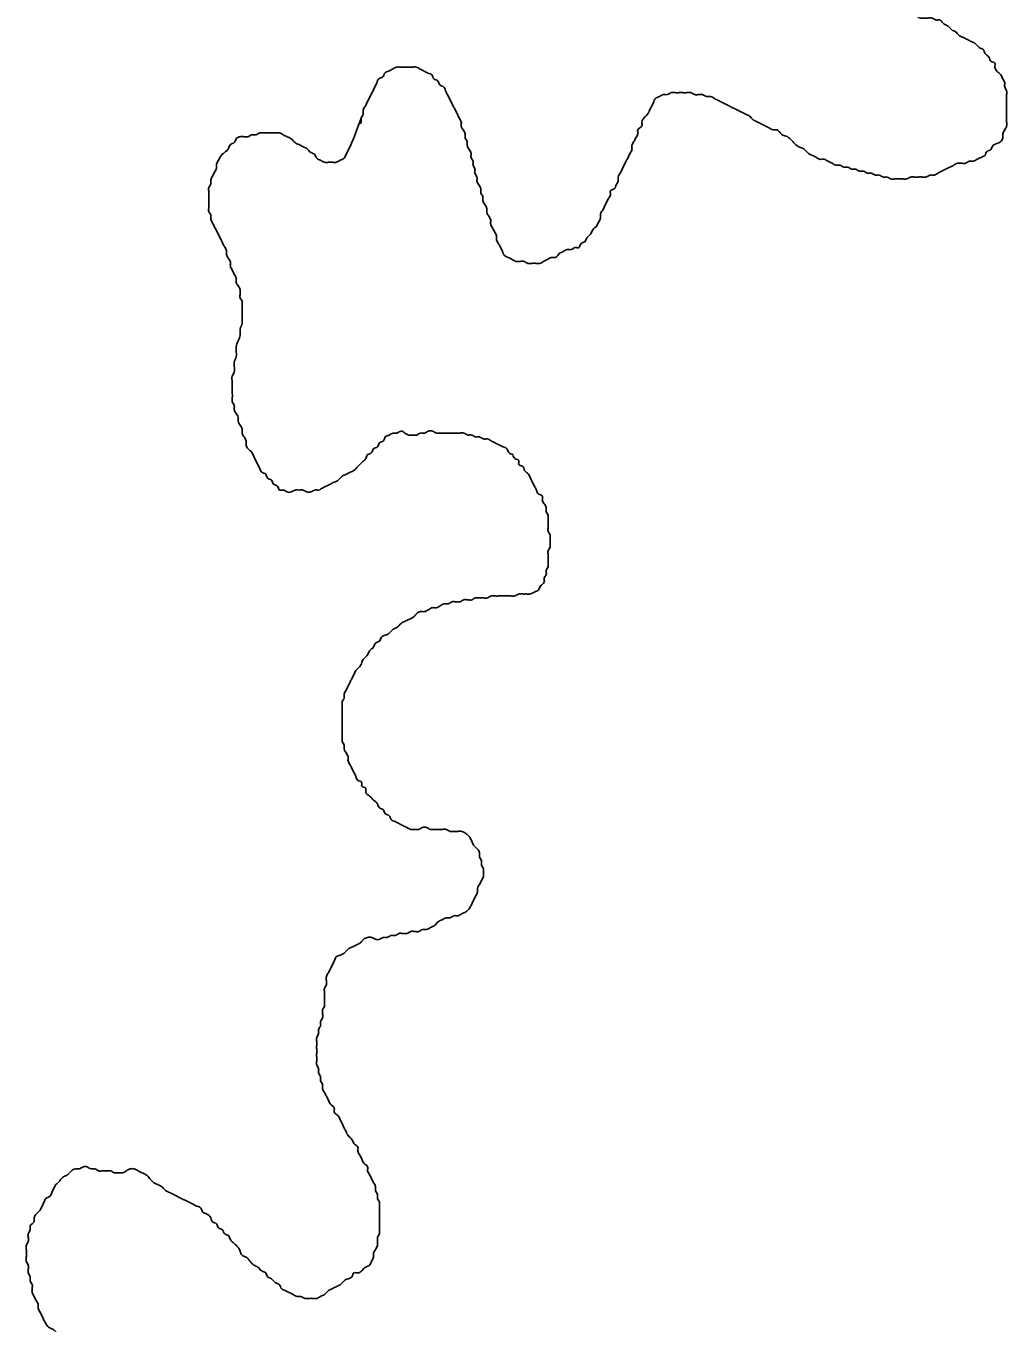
# Model space of a CAD drawing. Extents: x 813775 to 1157140, y 1757555 to 1979907.
# Drawn here: x 1036664 to 1038059, y 1827569 to 1829413 of the extents above; entities that cross this region are included whole.
import ezdxf

# ---------------------------------------------------------------- set-up
doc = ezdxf.new("R2010")
doc.units = 0
doc.layers.add('Level 35', color=7, linetype='Continuous')

msp = doc.modelspace()

# ---------------------------------------------------------------- linework, layer by layer
at = {"layer": 'Level 35'}
for points in [[(1037843.3, 1829639.6), (1037840.5, 1829762.4), (1037840.5, 1829634), (1037840.5, 1829628.4), (1037843.3, 1829622.8), (1037843.3, 1829617.2), (1037843.3, 1829611.7), (1037843.3, 1829606.1), (1037843.3, 1829600.5), (1037843.3, 1829594.9), (1037843.3, 1829600.5), (1037843.3, 1829592.1), (1037843.3, 1829586.5), (1037843.3, 1829581), (1037843.3, 1829575.4), (1037843.3, 1829569.8), (1037843.3, 1829564.2), (1037846, 1829558.6), (1037846, 1829553.1), (1037848.8, 1829547.5), (1037848.8, 1829541.9), (1037851.6, 1829536.3), (1037854.4, 1829530.7), (1037854.4, 1829525.1), (1037857.2, 1829519.6), (1037857.2, 1829514), (1037860, 1829508.4), (1037860, 1829502.8), (1037862.8, 1829497.2), (1037865.6, 1829491.7), (1037868.4, 1829486.1), (1037871.1, 1829480.5), (1037873.9, 1829474.9), (1037876.7, 1829469.3), (1037879.5, 1829463.8), (1037885.1, 1829458.2), (1037887.9, 1829452.6), (1037893.5, 1829449.8), (1037896.3, 1829444.2), (1037901.8, 1829441.4), (1037907.4, 1829438.6), (1037913, 1829435.8), (1037918.6, 1829433.1), (1037924.1, 1829430.3), (1037929.7, 1829427.5), (1037935.3, 1829424.7), (1037940.9, 1829424.7), (1037946.5, 1829424.7), (1037952, 1829424.7), (1037957.6, 1829421.9), (1037963.2, 1829421.9), (1037968.8, 1829416.3), (1037974.4, 1829413.5), (1037979.9, 1829407.9), (1037985.5, 1829405.1), (1037991.1, 1829399.6), (1037996.7, 1829396.8), (1038002.2, 1829394), (1038007.8, 1829391.2), (1038013.4, 1829388.4), (1038019, 1829382.8), (1038024.6, 1829380), (1038027.4, 1829374.4), (1038032.9, 1829368.9), (1038035.7, 1829363.3), (1038041.3, 1829360.5), (1038041.3, 1829354.9), (1038044.1, 1829349.3), (1038049.7, 1829343.8), (1038052.5, 1829338.2), (1038055.2, 1829332.6), (1038055.2, 1829327), (1038058, 1829321.4), (1038058, 1829315.8), (1038058, 1829310.3), (1038058, 1829304.7), (1038058, 1829299.1), (1038058, 1829293.5), (1038058, 1829287.9), (1038058, 1829282.4), (1038058, 1829276.8), (1038058, 1829271.2), (1038055.2, 1829265.6), (1038052.5, 1829260), (1038052.5, 1829254.5), (1038049.7, 1829248.9), (1038044.1, 1829246.1), (1038038.5, 1829243.3), (1038035.7, 1829237.7), (1038030.1, 1829234.9), (1038027.4, 1829229.3)], [(1037271.4, 1829299.1), (1037268.6, 1829304.7), (1037265.8, 1829310.3), (1037263, 1829315.8), (1037260.3, 1829321.4), (1037257.5, 1829327), (1037251.9, 1829329.8), (1037249.1, 1829335.4), (1037243.5, 1829338.2), (1037240.7, 1829343.8), (1037235.2, 1829346.5), (1037229.6, 1829349.3), (1037224, 1829352.1), (1037218.4, 1829354.9), (1037212.8, 1829354.9), (1037207.3, 1829354.9), (1037201.7, 1829354.9), (1037196.1, 1829354.9), (1037190.5, 1829354.9), (1037184.9, 1829352.1), (1037179.4, 1829349.3), (1037173.8, 1829346.5), (1037171, 1829341), (1037165.4, 1829338.2), (1037162.6, 1829332.6), (1037159.8, 1829327), (1037157.1, 1829321.4), (1037154.3, 1829315.8), (1037151.5, 1829310.3), (1037148.7, 1829304.7), (1037145.9, 1829299.1), (1037143.1, 1829293.5), (1037143.1, 1829287.9), (1037140.3, 1829282.4), (1037140.3, 1829276.8), (1037139, 1829274.2)], [(1038027.4, 1829229.3), (1038021.8, 1829226.5), (1038016.2, 1829223.8), (1038010.6, 1829221), (1038005, 1829221), (1037999.5, 1829218.2), (1037993.9, 1829218.2), (1037988.3, 1829218.2), (1037982.7, 1829215.4), (1037977.1, 1829212.6), (1037971.6, 1829209.8), (1037966, 1829207), (1037960.4, 1829204.2), (1037954.8, 1829201.4), (1037949.2, 1829201.4), (1037943.7, 1829198.6), (1037938.1, 1829198.6), (1037932.5, 1829198.6), (1037926.9, 1829198.6), (1037921.4, 1829198.6), (1037915.8, 1829195.8), (1037910.2, 1829195.8), (1037904.6, 1829195.8), (1037899, 1829195.8), (1037893.5, 1829195.8), (1037887.9, 1829198.6), (1037882.3, 1829198.6), (1037876.7, 1829201.4), (1037871.1, 1829201.4), (1037865.6, 1829204.2), (1037860, 1829204.2), (1037854.4, 1829207), (1037848.8, 1829207), (1037843.3, 1829209.8), (1037837.7, 1829209.8), (1037832.1, 1829212.6), (1037826.5, 1829212.6), (1037820.9, 1829215.4), (1037815.4, 1829215.4), (1037809.8, 1829218.2), (1037804.2, 1829221), (1037798.6, 1829223.8), (1037793, 1829223.8), (1037787.5, 1829226.5), (1037781.9, 1829229.3), (1037776.3, 1829232.1), (1037770.7, 1829237.7), (1037765.1, 1829240.5), (1037759.6, 1829243.3), (1037754, 1829248.9), (1037748.4, 1829254.5), (1037742.8, 1829257.2), (1037737.3, 1829260), (1037731.7, 1829265.6), (1037726.1, 1829265.6), (1037720.5, 1829268.4), (1037714.9, 1829271.2), (1037709.4, 1829274), (1037703.8, 1829276.8), (1037698.2, 1829279.6), (1037692.6, 1829285.1), (1037687, 1829287.9), (1037681.5, 1829290.7), (1037675.9, 1829293.5), (1037670.3, 1829296.3), (1037664.7, 1829299.1), (1037659.1, 1829301.9), (1037653.6, 1829304.7), (1037648, 1829307.5), (1037642.4, 1829310.3), (1037636.8, 1829313.1), (1037631.3, 1829313.1), (1037625.7, 1829315.8), (1037620.1, 1829315.8), (1037614.5, 1829315.8), (1037608.9, 1829318.6), (1037603.4, 1829318.6), (1037597.8, 1829318.6), (1037592.2, 1829318.6), (1037586.6, 1829318.6), (1037581, 1829318.6), (1037575.5, 1829315.8), (1037569.9, 1829315.8), (1037564.3, 1829313.1), (1037558.7, 1829310.3), (1037555.9, 1829304.7), (1037553.1, 1829299.1), (1037550.4, 1829293.5), (1037547.6, 1829287.9), (1037542, 1829282.4), (1037539.2, 1829276.8)], [(1037539.2, 1829276.8), (1037539.2, 1829271.2), (1037533.6, 1829265.6), (1037533.6, 1829260), (1037530.8, 1829254.5), (1037528, 1829248.9), (1037525.3, 1829243.3), (1037525.3, 1829237.7), (1037522.5, 1829232.1), (1037519.7, 1829226.5), (1037516.9, 1829221), (1037514.1, 1829215.4), (1037511.3, 1829209.8), (1037508.5, 1829204.2), (1037505.7, 1829198.6), (1037505.7, 1829193.1), (1037502.9, 1829187.5), (1037500.2, 1829181.9), (1037494.6, 1829179.1), (1037494.6, 1829173.5), (1037491.8, 1829167.9), (1037489, 1829162.4), (1037486.2, 1829156.8), (1037483.4, 1829151.2), (1037480.6, 1829145.6), (1037480.6, 1829140), (1037477.8, 1829134.5), (1037475, 1829128.9), (1037469.5, 1829123.3), (1037466.7, 1829117.7), (1037461.1, 1829112.1), (1037458.3, 1829106.5), (1037452.7, 1829103.8), (1037449.9, 1829098.2), (1037444.4, 1829098.2), (1037438.8, 1829095.4), (1037433.2, 1829095.4), (1037427.6, 1829092.6), (1037422, 1829089.8), (1037416.5, 1829084.2), (1037410.9, 1829084.2), (1037405.3, 1829081.4), (1037399.7, 1829078.6), (1037394.2, 1829075.8), (1037388.6, 1829075.8), (1037383, 1829075.8), (1037377.4, 1829075.8), (1037371.8, 1829078.6), (1037366.3, 1829078.6), (1037360.7, 1829078.6), (1037355.1, 1829081.4), (1037349.5, 1829084.2), (1037343.9, 1829087), (1037341.2, 1829092.6), (1037338.4, 1829098.2), (1037335.6, 1829103.8), (1037332.8, 1829109.3), (1037332.8, 1829114.9), (1037330, 1829120.5), (1037327.2, 1829126.1), (1037324.4, 1829131.7), (1037324.4, 1829137.2), (1037321.6, 1829142.8), (1037318.8, 1829148.4), (1037318.8, 1829154), (1037316, 1829159.6), (1037313.3, 1829165.1), (1037313.3, 1829170.7), (1037310.5, 1829176.3), (1037310.5, 1829181.9), (1037307.7, 1829187.5), (1037304.9, 1829193.1), (1037304.9, 1829198.6), (1037302.1, 1829204.2), (1037302.1, 1829209.8), (1037299.3, 1829215.4), (1037299.3, 1829221), (1037296.5, 1829226.5), (1037296.5, 1829232.1), (1037293.7, 1829237.7), (1037290.9, 1829243.3), (1037290.9, 1829248.9), (1037288.2, 1829254.5), (1037288.2, 1829260), (1037285.4, 1829265.6), (1037282.6, 1829271.2), (1037282.6, 1829276.8), (1037279.8, 1829282.4), (1037277, 1829287.9), (1037274.2, 1829293.5), (1037271.4, 1829299.1)], [(1037140.3, 1829282.4), (1037124.4, 1829241.9), (1037121.6, 1829236.3), (1037118.8, 1829230.7), (1037116, 1829225.2), (1037110.5, 1829222.4), (1037104.9, 1829219.6), (1037099.3, 1829219.6), (1037093.7, 1829219.6), (1037088.1, 1829219.6), (1037082.6, 1829222.4), (1037077, 1829225.2), (1037074.2, 1829230.7), (1037068.6, 1829233.5), (1037063, 1829239.1), (1037057.5, 1829241.9), (1037051.9, 1829244.7), (1037046.3, 1829247.5), (1037040.7, 1829253.1), (1037035.1, 1829255.9), (1037029.6, 1829258.6), (1037024, 1829261.4), (1037018.4, 1829261.4), (1037012.8, 1829261.4), (1037007.3, 1829261.4), (1037001.7, 1829261.4), (1036996.1, 1829261.4), (1036990.5, 1829258.6), (1036984.9, 1829258.6), (1036979.4, 1829255.9), (1036973.8, 1829255.9), (1036968.2, 1829255.9), (1036962.6, 1829253.1), (1036959.8, 1829247.5), (1036954.3, 1829244.7), (1036951.5, 1829239.1), (1036945.9, 1829233.5), (1036940.3, 1829227.9), (1036937.5, 1829222.4), (1036934.7, 1829216.8), (1036934.7, 1829211.2), (1036931.9, 1829205.6), (1036929.1, 1829200), (1036926.4, 1829194.5), (1036926.4, 1829188.9), (1036923.6, 1829183.3), (1036923.6, 1829177.7), (1036923.6, 1829172.1), (1036923.6, 1829166.6), (1036923.6, 1829161), (1036923.6, 1829155.4), (1036923.6, 1829149.8), (1036926.4, 1829144.2), (1036926.4, 1829138.6), (1036929.1, 1829133.1), (1036931.9, 1829127.5), (1036934.7, 1829121.9), (1036937.5, 1829116.3), (1036940.3, 1829110.7), (1036943.1, 1829105.2), (1036945.9, 1829099.6), (1036948.7, 1829094), (1036948.7, 1829088.4), (1036951.5, 1829082.8), (1036954.3, 1829077.3), (1036954.3, 1829071.7), (1036957, 1829066.1), (1036959.8, 1829060.5), (1036962.6, 1829054.9), (1036962.6, 1829049.3), (1036965.4, 1829043.8), (1036968.2, 1829038.2), (1036968.2, 1829032.6), (1036968.2, 1829027), (1036971, 1829021.4), (1036971, 1829015.9), (1036971, 1829010.3), (1036971, 1829001.9), (1036971, 1828996.3), (1036971, 1828990.7), (1036968.2, 1828982.4), (1036968.2, 1828974), (1036965.4, 1828965.6), (1036962.6, 1828957.3), (1036962.6, 1828951.7), (1036962.6, 1828943.3), (1036959.8, 1828934.9), (1036959.8, 1828929.3), (1036959.8, 1828921), (1036957, 1828915.4), (1036957, 1828907)], [(1036957, 1828907), (1036957, 1828898.7), (1036957, 1828893.1), (1036957, 1828884.7), (1036957, 1828879.1), (1036959.8, 1828873.5), (1036959.8, 1828868), (1036962.6, 1828862.4), (1036965.4, 1828856.8), (1036965.4, 1828851.2), (1036968.2, 1828845.6), (1036971, 1828840), (1036971, 1828834.5), (1036973.8, 1828828.9), (1036976.6, 1828823.3), (1036976.6, 1828817.7), (1036979.4, 1828812.1), (1036984.9, 1828806.6), (1036987.7, 1828801), (1036990.5, 1828795.4), (1036993.3, 1828789.8), (1036996.1, 1828784.2), (1036998.9, 1828778.7), (1037004.5, 1828775.9), (1037007.3, 1828770.3), (1037012.8, 1828767.5), (1037015.6, 1828761.9), (1037021.2, 1828759.1), (1037024, 1828753.5), (1037029.6, 1828753.5), (1037035.1, 1828750.7), (1037040.7, 1828750.7), (1037046.3, 1828753.5), (1037051.9, 1828753.5), (1037057.5, 1828753.5), (1037063, 1828750.7), (1037068.6, 1828750.7), (1037074.2, 1828753.5), (1037079.8, 1828753.5), (1037085.4, 1828756.3), (1037090.9, 1828759.1), (1037096.5, 1828761.9), (1037102.1, 1828764.7), (1037107.7, 1828767.5), (1037113.3, 1828773.1), (1037118.8, 1828775.9), (1037124.4, 1828778.7), (1037130, 1828781.4), (1037135.6, 1828787), (1037141.1, 1828792.6), (1037146.7, 1828798.2), (1037149.5, 1828803.8), (1037155.1, 1828806.6), (1037157.9, 1828812.1), (1037163.5, 1828814.9), (1037166.3, 1828820.5), (1037171.8, 1828823.3), (1037174.6, 1828828.9), (1037180.2, 1828831.7), (1037185.8, 1828834.5), (1037191.4, 1828834.5), (1037196.9, 1828837.3), (1037202.5, 1828834.5), (1037208.1, 1828831.7), (1037213.7, 1828831.7), (1037219.2, 1828831.7), (1037224.8, 1828834.5), (1037230.4, 1828834.5), (1037236, 1828837.3), (1037241.6, 1828837.3), (1037247.1, 1828834.5), (1037252.7, 1828834.5), (1037258.3, 1828834.5), (1037263.9, 1828834.5), (1037269.5, 1828834.5), (1037275, 1828834.5), (1037280.6, 1828834.5), (1037286.2, 1828834.5), (1037291.8, 1828831.7), (1037297.4, 1828831.7), (1037302.9, 1828828.9), (1037308.5, 1828828.9), (1037314.1, 1828826.1), (1037319.7, 1828826.1), (1037325.2, 1828823.3), (1037330.8, 1828820.5), (1037336.4, 1828817.7), (1037342, 1828814.9), (1037347.6, 1828812.1), (1037350.4, 1828806.6), (1037355.9, 1828803.8)], [(1037355.9, 1828803.8), (1037358.7, 1828798.2), (1037364.3, 1828795.4), (1037364.3, 1828789.8), (1037369.9, 1828787), (1037372.7, 1828781.4), (1037378.2, 1828775.9), (1037381, 1828770.3), (1037383.8, 1828764.7), (1037386.6, 1828759.1), (1037389.4, 1828753.5), (1037392.2, 1828748), (1037397.8, 1828745.2), (1037397.8, 1828739.6), (1037400.6, 1828734), (1037403.4, 1828728.4), (1037403.4, 1828722.8), (1037406.1, 1828717.3), (1037406.1, 1828711.7), (1037406.1, 1828706.1), (1037406.1, 1828700.5), (1037406.1, 1828694.9), (1037408.9, 1828689.4), (1037408.9, 1828683.8), (1037408.9, 1828678.2), (1037408.9, 1828672.6), (1037406.1, 1828667), (1037406.1, 1828661.4), (1037406.1, 1828655.9), (1037406.1, 1828650.3), (1037406.1, 1828644.7), (1037403.4, 1828639.1), (1037403.4, 1828633.5), (1037400.6, 1828628), (1037400.6, 1828622.4), (1037395, 1828616.8), (1037392.2, 1828611.2), (1037386.6, 1828608.4), (1037381, 1828605.6), (1037375.5, 1828605.6), (1037369.9, 1828605.6), (1037364.3, 1828605.6), (1037358.7, 1828602.8), (1037353.1, 1828602.8), (1037347.6, 1828602.8), (1037342, 1828602.8), (1037336.4, 1828602.8), (1037330.8, 1828602.8), (1037325.2, 1828602.8), (1037319.7, 1828600), (1037314.1, 1828600), (1037308.5, 1828600), (1037302.9, 1828600), (1037297.4, 1828597.3), (1037291.8, 1828597.3), (1037286.2, 1828597.3), (1037280.6, 1828594.5), (1037275, 1828594.5), (1037269.5, 1828594.5), (1037263.9, 1828591.7), (1037258.3, 1828591.7), (1037252.7, 1828588.9), (1037247.1, 1828586.1), (1037241.6, 1828586.1), (1037236, 1828583.3), (1037230.4, 1828580.5), (1037224.8, 1828580.5), (1037219.2, 1828577.7), (1037213.7, 1828572.1), (1037208.1, 1828569.4), (1037202.5, 1828566.6), (1037196.9, 1828563.8), (1037191.4, 1828558.2), (1037185.8, 1828555.4), (1037180.2, 1828549.8), (1037174.6, 1828547), (1037169, 1828544.2), (1037166.3, 1828538.7), (1037160.7, 1828535.9), (1037157.9, 1828530.3), (1037152.3, 1828524.7), (1037149.5, 1828519.1), (1037143.9, 1828513.5), (1037141.1, 1828508), (1037138.4, 1828502.4), (1037132.8, 1828496.8), (1037130, 1828491.2), (1037127.2, 1828485.6), (1037124.4, 1828480.1), (1037121.6, 1828474.5), (1037118.8, 1828468.9)], [(1037118.8, 1828468.9), (1037116, 1828463.3), (1037116, 1828457.7), (1037113.3, 1828452.1), (1037113.3, 1828446.6), (1037113.3, 1828441), (1037113.3, 1828435.4), (1037113.3, 1828429.8), (1037113.3, 1828424.2), (1037113.3, 1828418.7), (1037113.3, 1828413.1), (1037113.3, 1828407.5), (1037113.3, 1828401.9), (1037113.3, 1828396.3), (1037116, 1828390.7), (1037116, 1828385.2), (1037118.8, 1828379.6), (1037121.6, 1828374), (1037121.6, 1828368.4), (1037124.4, 1828362.8), (1037127.2, 1828357.3), (1037130, 1828351.7), (1037132.8, 1828346.1), (1037135.6, 1828340.5), (1037141.1, 1828337.7), (1037141.1, 1828332.1), (1037146.7, 1828329.4), (1037146.7, 1828323.8), (1037152.3, 1828318.2), (1037157.9, 1828312.6), (1037163.5, 1828307), (1037166.3, 1828301.4), (1037171.8, 1828298.7), (1037174.6, 1828293.1), (1037180.2, 1828290.3), (1037183, 1828284.7), (1037188.6, 1828281.9), (1037194.1, 1828279.1), (1037199.7, 1828276.3), (1037205.3, 1828273.5), (1037210.9, 1828270.8), (1037216.5, 1828270.8), (1037222, 1828270.8), (1037227.6, 1828273.5), (1037233.2, 1828273.5), (1037238.8, 1828270.8), (1037244.4, 1828270.8), (1037249.9, 1828270.8), (1037255.5, 1828270.8), (1037261.1, 1828270.8), (1037266.7, 1828268), (1037272.2, 1828268), (1037277.8, 1828268), (1037283.4, 1828268), (1037289, 1828265.2), (1037294.6, 1828259.6), (1037297.4, 1828254), (1037300.1, 1828248.4), (1037305.7, 1828242.8), (1037308.5, 1828237.3), (1037308.5, 1828231.7), (1037311.3, 1828226.1), (1037311.3, 1828220.5), (1037314.1, 1828214.9), (1037314.1, 1828209.4), (1037314.1, 1828203.8), (1037311.3, 1828198.2), (1037308.5, 1828192.6), (1037305.7, 1828187), (1037305.7, 1828181.4), (1037302.9, 1828175.9), (1037300.1, 1828170.3), (1037297.4, 1828164.7), (1037294.6, 1828159.1), (1037289, 1828153.5), (1037283.4, 1828150.8), (1037277.8, 1828148), (1037272.2, 1828148), (1037266.7, 1828145.2), (1037261.1, 1828145.2), (1037255.5, 1828142.4), (1037249.9, 1828139.6), (1037244.4, 1828134), (1037238.8, 1828131.2), (1037233.2, 1828128.4), (1037227.6, 1828128.4), (1037222, 1828125.6), (1037216.5, 1828125.6), (1037210.9, 1828125.6), (1037205.3, 1828122.8), (1037199.7, 1828122.8)], [(1037199.7, 1828122.8), (1037194.1, 1828122.8), (1037188.6, 1828120.1), (1037183, 1828120.1), (1037177.4, 1828117.3), (1037171.8, 1828117.3), (1037166.3, 1828114.5), (1037160.7, 1828114.5), (1037155.1, 1828117.3), (1037149.5, 1828117.3), (1037143.9, 1828114.5), (1037138.4, 1828108.9), (1037132.8, 1828106.1), (1037127.2, 1828103.3), (1037121.6, 1828100.5), (1037116, 1828094.9), (1037110.5, 1828092.1), (1037104.9, 1828089.4), (1037102.1, 1828083.8), (1037099.3, 1828078.2), (1037096.5, 1828072.6), (1037093.7, 1828067), (1037090.9, 1828061.5), (1037090.9, 1828055.9), (1037090.9, 1828050.3), (1037088.1, 1828044.7), (1037088.1, 1828039.1), (1037088.1, 1828030.8), (1037088.1, 1828025.2), (1037088.1, 1828019.6), (1037085.4, 1828014), (1037085.4, 1828008.4), (1037085.4, 1828002.8), (1037082.6, 1827997.3), (1037082.6, 1827991.7), (1037079.8, 1827986.1), (1037079.8, 1827980.5), (1037077, 1827974.9), (1037077, 1827969.4), (1037077, 1827963.8), (1037077, 1827958.2), (1037077, 1827952.6), (1037077, 1827947), (1037077, 1827941.5), (1037077, 1827935.9), (1037079.8, 1827930.3), (1037079.8, 1827924.7), (1037082.6, 1827919.1), (1037082.6, 1827913.5), (1037085.4, 1827908), (1037085.4, 1827902.4), (1037088.1, 1827896.8), (1037090.9, 1827891.2), (1037093.7, 1827885.6), (1037096.5, 1827880.1), (1037102.1, 1827874.5), (1037102.1, 1827868.9), (1037107.7, 1827863.3), (1037110.5, 1827857.7), (1037113.3, 1827852.2), (1037116, 1827846.6), (1037118.8, 1827841), (1037121.6, 1827835.4), (1037127.2, 1827829.8), (1037130, 1827824.2), (1037135.6, 1827818.7), (1037135.6, 1827813.1), (1037138.4, 1827807.5), (1037141.1, 1827801.9), (1037143.9, 1827796.3), (1037149.5, 1827790.8), (1037149.5, 1827785.2), (1037152.3, 1827779.6), (1037155.1, 1827774), (1037157.9, 1827768.4), (1037160.7, 1827762.8), (1037160.7, 1827757.3), (1037163.5, 1827751.7), (1037163.5, 1827746.1), (1037166.3, 1827740.5), (1037166.3, 1827734.9), (1037166.3, 1827729.4), (1037166.3, 1827723.8), (1037166.3, 1827718.2), (1037166.3, 1827712.6), (1037166.3, 1827707), (1037166.3, 1827701.5), (1037166.3, 1827695.9), (1037163.5, 1827690.3), (1037163.5, 1827684.7), (1037163.5, 1827679.1)], [(1037163.5, 1827679.1), (1037160.7, 1827673.5), (1037157.9, 1827668), (1037157.9, 1827662.4), (1037155.1, 1827656.8), (1037152.3, 1827651.2), (1037146.7, 1827648.4), (1037141.1, 1827642.9), (1037135.6, 1827640.1), (1037130, 1827640.1), (1037127.2, 1827634.5), (1037121.6, 1827631.7), (1037116, 1827628.9), (1037110.5, 1827623.3), (1037104.9, 1827620.5), (1037099.3, 1827617.7), (1037093.7, 1827614.9), (1037088.1, 1827609.4), (1037082.6, 1827606.6), (1037077, 1827603.8), (1037071.4, 1827603.8), (1037065.8, 1827603.8), (1037060.3, 1827603.8), (1037054.7, 1827606.6), (1037049.1, 1827606.6), (1037043.5, 1827609.4), (1037037.9, 1827612.2), (1037032.4, 1827614.9), (1037026.8, 1827617.7), (1037024, 1827623.3), (1037018.4, 1827626.1), (1037012.8, 1827631.7), (1037007.3, 1827634.5), (1037004.5, 1827640.1), (1036998.9, 1827642.9), (1036993.3, 1827648.4), (1036987.7, 1827651.2), (1036982.1, 1827656.8), (1036976.6, 1827662.4), (1036971, 1827665.2), (1036968.2, 1827670.8), (1036965.4, 1827676.3), (1036959.8, 1827681.9), (1036954.3, 1827687.5), (1036951.5, 1827693.1), (1036945.9, 1827695.9), (1036943.1, 1827701.5), (1036937.5, 1827704.2), (1036934.7, 1827709.8), (1036929.1, 1827712.6), (1036926.4, 1827718.2), (1036920.8, 1827723.8), (1036915.2, 1827726.6), (1036912.4, 1827732.2), (1036906.8, 1827734.9), (1036901.3, 1827737.7), (1036895.7, 1827740.5), (1036890.1, 1827743.3), (1036884.5, 1827746.1), (1036878.9, 1827748.9), (1036873.4, 1827751.7), (1036867.8, 1827754.5), (1036862.2, 1827757.3), (1036856.6, 1827762.8), (1036851, 1827765.6), (1036845.5, 1827768.4), (1036839.9, 1827774), (1036834.3, 1827779.6), (1036828.7, 1827782.4), (1036823.1, 1827785.2), (1036817.6, 1827788), (1036812, 1827788), (1036806.4, 1827785.2), (1036800.8, 1827782.4), (1036795.3, 1827782.4), (1036789.7, 1827782.4), (1036784.1, 1827785.2), (1036778.5, 1827785.2), (1036772.9, 1827785.2), (1036767.4, 1827785.2), (1036761.8, 1827788), (1036756.2, 1827788), (1036750.6, 1827790.8), (1036745, 1827790.8), (1036739.5, 1827788), (1036733.9, 1827788), (1036728.3, 1827785.2), (1036722.7, 1827779.6), (1036717.2, 1827776.8), (1036711.6, 1827771.2), (1036706, 1827765.6)], [(1036706, 1827765.6), (1036703.2, 1827760.1), (1036700.4, 1827754.5), (1036697.6, 1827748.9), (1036692, 1827746.1), (1036689.3, 1827740.5), (1036686.5, 1827734.9), (1036683.7, 1827729.4), (1036678.1, 1827723.8), (1036675.3, 1827718.2), (1036675.3, 1827712.6), (1036669.7, 1827707), (1036669.7, 1827701.5), (1036666.9, 1827695.9), (1036666.9, 1827690.3), (1036666.9, 1827684.7), (1036664.2, 1827679.1), (1036664.2, 1827673.5), (1036664.2, 1827668), (1036664.2, 1827662.4), (1036664.2, 1827656.8), (1036666.9, 1827651.2), (1036666.9, 1827645.6), (1036666.9, 1827640.1), (1036669.7, 1827634.5), (1036669.7, 1827628.9), (1036672.5, 1827623.3), (1036672.5, 1827617.7), (1036672.5, 1827612.2), (1036675.3, 1827606.6), (1036678.1, 1827601), (1036680.9, 1827595.4), (1036680.9, 1827589.8), (1036683.7, 1827584.2), (1036686.5, 1827578.7), (1036689.3, 1827573.1), (1036692, 1827567.5), (1036697.6, 1827561.9), (1036703.2, 1827559.1), (1036708.8, 1827553.6), (1036714.4, 1827550.8), (1036719.9, 1827550.8), (1036725.5, 1827548), (1036731.1, 1827545.2), (1036736.7, 1827545.2), (1036742.3, 1827542.4), (1036747.8, 1827542.4), (1036753.4, 1827542.4), (1036759, 1827542.4), (1036764.6, 1827542.4), (1036770.2, 1827542.4), (1036775.7, 1827539.6), (1036781.3, 1827539.6), (1036786.9, 1827539.6), (1036792.5, 1827536.8), (1036798, 1827536.8), (1036803.6, 1827534), (1036809.2, 1827531.2), (1036812, 1827525.6), (1036814.8, 1827520.1), (1036820.4, 1827517.3), (1036823.1, 1827511.7), (1036825.9, 1827506.1), (1036828.7, 1827500.5), (1036828.8, 1827497)]]:
    msp.add_spline(points, degree=3, dxfattribs=at)

doc.saveas('drawing.dxf')
